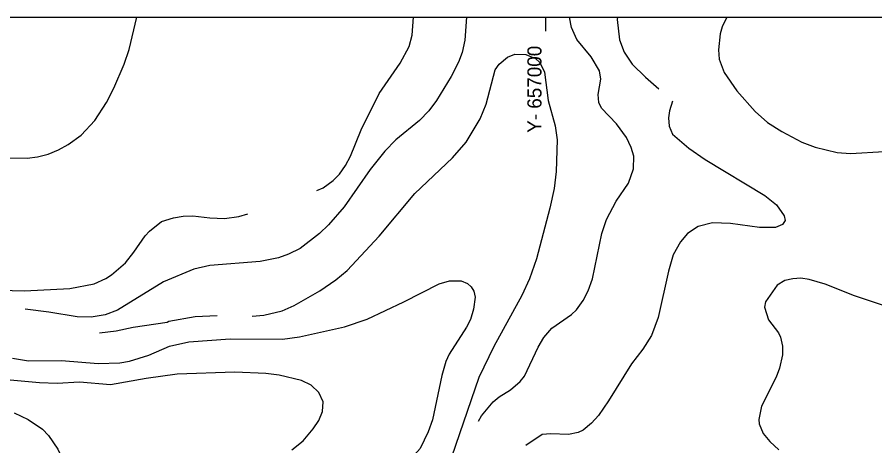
# Model space of a CAD drawing. Extents: x -662620 to -656370, y -1067090 to -1062990.
# Drawn here: x -657374 to -656767, y -1063294 to -1062990 of the extents above; entities that cross this region are included whole.
import ezdxf

# ---------------------------------------------------------------- set-up
doc = ezdxf.new("R2010")
doc.units = 0
for name, color, linetype in [('ctvercova_sit', 7, 'Continuous'), ('POPIS_ČTVERCOVÉ_SÍTĚ', 7, 'Continuous'), ('ram', 7, 'Continuous'), ('VRSTEVNICE_ZDŮRAZNĚNÁ', 7, 'Continuous'), ('VRSTEVNICE_ZÁKLADNÍ', 7, 'Continuous')]:
    doc.layers.add(name, color=color, linetype=linetype)

msp = doc.modelspace()

# ---------------------------------------------------------------- linework, layer by layer
at = {"layer": 'ctvercova_sit'}
msp.add_lwpolyline([(-657000, -1062999.66), (-657000, -1062989.66)], dxfattribs=at)
at = {"layer": 'ram'}
msp.add_lwpolyline([(-662620.02, -1067089.66), (-662620.02, -1062989.66), (-656370.02, -1062989.66), (-656370.02, -1067089.66), (-662620.02, -1067089.66)], dxfattribs=at)
at = {"layer": 'VRSTEVNICE_ZDŮRAZNĚNÁ'}
for points in [[(-657449.31, -1062989.66), (-657450.36, -1062992.35), (-657453.08, -1063009.51), (-657452.65, -1063019.8), (-657448.51, -1063043.81), (-657445.79, -1063050.67), (-657441.36, -1063057.25), (-657431.93, -1063066.82), (-657417.78, -1063076.11), (-657408.34, -1063080.54), (-657395.76, -1063085.12), (-657380.04, -1063089.26), (-657367.46, -1063089.55), (-657360.03, -1063088.55), (-657352.6, -1063086.69), (-657345.17, -1063083.69), (-657338.3, -1063079.97), (-657329.01, -1063073.4), (-657319.44, -1063062.82), (-657311.15, -1063050.24), (-657305.86, -1063040.09), (-657298.57, -1063022.94), (-657295.14, -1063012.65), (-657289.6, -1062989.66)], [(-656871.64, -1062989.66), (-656875.06, -1062996.5), (-656876.34, -1063001.5), (-656877.63, -1063012.94), (-656877.06, -1063019.51), (-656873.49, -1063028.95), (-656864.62, -1063041.95), (-656851.62, -1063056.53), (-656842.76, -1063064.25), (-656832.75, -1063070.82), (-656818.6, -1063078.26), (-656809.17, -1063081.83), (-656793.45, -1063085.55), (-656784.01, -1063086.4), (-656760.28, -1063084.97), (-656746.56, -1063082.69), (-656719.12, -1063076.68), (-656688.25, -1063068.68), (-656677.96, -1063067.82)], [(-656727.46, -1063205.25), (-656781.2, -1063187.07), (-656802.02, -1063179.02), (-656813.46, -1063175.59), (-656819.17, -1063174.74), (-656824.89, -1063175.02), (-656830.61, -1063176.31), (-656836.04, -1063179.74), (-656844.19, -1063191.32), (-656844.9, -1063195.18), (-656842.18, -1063204.18), (-656835.04, -1063213.33), (-656833.61, -1063216.47), (-656832.18, -1063222.76), (-656832.32, -1063229.05), (-656834.47, -1063238.48), (-656836.75, -1063244.77), (-656847.04, -1063265.36), (-656848.9, -1063274.79), (-656848.76, -1063277.93), (-656846.04, -1063284.65), (-656841.18, -1063290.51), (-656834.9, -1063296.23)], [(-657179.93, -1063296.37), (-657171.79, -1063289.94), (-657164.64, -1063281.36), (-657160.64, -1063275.5), (-657158.07, -1063269.07), (-657157.64, -1063262.21), (-657160.78, -1063255.78), (-657166.21, -1063250.49), (-657173.07, -1063247.2), (-657188.8, -1063243.34), (-657198.23, -1063242.2), (-657220.24, -1063241.34), (-657261.12, -1063242.77), (-657283.13, -1063245.77), (-657308.29, -1063250.35), (-657330.3, -1063248.49), (-657346.02, -1063249.35), (-657358.6, -1063248.92), (-657390.05, -1063245.92)]]:
    msp.add_lwpolyline(points, dxfattribs=at)
at = {"layer": 'VRSTEVNICE_ZÁKLADNÍ'}
for points in [[(-657056.03, -1062989.66), (-657057.3, -1063006.08), (-657059.3, -1063014.65), (-657061.87, -1063021.51), (-657066.88, -1063031.8), (-657077.31, -1063048.67), (-657082.74, -1063056.1), (-657089.32, -1063062.82), (-657106.18, -1063076.68), (-657113.9, -1063084.55), (-657124.33, -1063097.55), (-657142.77, -1063124), (-657153.78, -1063136.86), (-657160.21, -1063143.01), (-657173.93, -1063153.58), (-657182.22, -1063157.73), (-657189.37, -1063160.3), (-657202.23, -1063162.87), (-657237.97, -1063165.73), (-657249.4, -1063168.3), (-657270.84, -1063177.31), (-657303.43, -1063197.32), (-657312, -1063200.75), (-657322.01, -1063202.32), (-657332.02, -1063202.18), (-657352.03, -1063198.75), (-657368.75, -1063196.75)], [(-657056.03, -1062989.66), (-657057.3, -1063006.08), (-657059.3, -1063014.65), (-657061.87, -1063021.51), (-657066.88, -1063031.8), (-657077.31, -1063048.67), (-657082.74, -1063056.1), (-657089.32, -1063062.82), (-657106.18, -1063076.68), (-657113.9, -1063084.55), (-657124.33, -1063097.55), (-657142.77, -1063124), (-657153.78, -1063136.86), (-657160.21, -1063143.01), (-657173.93, -1063153.58), (-657182.22, -1063157.73), (-657189.37, -1063160.3), (-657202.23, -1063162.87), (-657237.97, -1063165.73), (-657249.4, -1063168.3), (-657270.84, -1063177.31), (-657303.43, -1063197.32), (-657312, -1063200.75), (-657322.01, -1063202.32), (-657332.02, -1063202.18), (-657352.03, -1063198.75), (-657368.75, -1063196.75)], [(-657162.11, -1063112.56), (-657157.75, -1063110.52), (-657150.63, -1063105.41), (-657146.2, -1063100.84), (-657141.92, -1063094.69), (-657138.34, -1063088.12), (-657130.77, -1063069.54), (-657117.9, -1063043.81), (-657103.04, -1063022.37), (-657096.75, -1063010.51), (-657094.6, -1063002.36), (-657093.6, -1062989.66)], [(-657162.11, -1063112.56), (-657157.75, -1063110.52), (-657150.63, -1063105.41), (-657146.2, -1063100.84), (-657141.92, -1063094.69), (-657138.34, -1063088.12), (-657130.77, -1063069.54), (-657117.9, -1063043.81), (-657103.04, -1063022.37), (-657096.75, -1063010.51), (-657094.6, -1063002.36), (-657093.6, -1062989.66)], [(-657047.66, -1063275.95), (-657045.48, -1063272.23), (-657037.29, -1063262.35), (-657033, -1063258.78), (-657025, -1063253.92), (-657017.99, -1063247.92), (-657014.99, -1063244.06), (-657005.41, -1063223.62), (-657001.27, -1063216.76), (-656995.69, -1063210.18), (-656981.69, -1063200.46), (-656978.26, -1063197.03), (-656973.54, -1063190.46), (-656969.82, -1063183.6), (-656966.97, -1063175.02), (-656960.25, -1063143.01), (-656956.96, -1063133), (-656950.1, -1063120.14), (-656941.38, -1063107.27), (-656937.81, -1063097.27), (-656937.66, -1063088.12), (-656939.38, -1063082.12), (-656942.67, -1063074.97), (-656949.96, -1063065.39), (-656960.39, -1063054.24), (-656962.25, -1063050.1), (-656962.82, -1063044.38), (-656960.96, -1063033.52), (-656961.96, -1063027.8), (-656967.68, -1063017.8), (-656977.97, -1063005.5), (-656981.83, -1062996.93), (-656983.14, -1062989.66)], [(-657047.66, -1063275.95), (-657045.48, -1063272.23), (-657037.29, -1063262.35), (-657033, -1063258.78), (-657025, -1063253.92), (-657017.99, -1063247.92), (-657014.99, -1063244.06), (-657005.41, -1063223.62), (-657001.27, -1063216.76), (-656995.69, -1063210.18), (-656981.69, -1063200.46), (-656978.26, -1063197.03), (-656973.54, -1063190.46), (-656969.82, -1063183.6), (-656966.97, -1063175.02), (-656960.25, -1063143.01), (-656956.96, -1063133), (-656950.1, -1063120.14), (-656941.38, -1063107.27), (-656937.81, -1063097.27), (-656937.66, -1063088.12), (-656939.38, -1063082.12), (-656942.67, -1063074.97), (-656949.96, -1063065.39), (-656960.39, -1063054.24), (-656962.25, -1063050.1), (-656962.82, -1063044.38), (-656960.96, -1063033.52), (-656961.96, -1063027.8), (-656967.68, -1063017.8), (-656977.97, -1063005.5), (-656981.83, -1062996.93), (-656983.14, -1062989.66)], [(-656949.21, -1062989.66), (-656949.38, -1062991.21), (-656947.81, -1063005.79), (-656944.38, -1063014.37), (-656938.66, -1063022.94), (-656929.37, -1063032.23), (-656919.8, -1063040.52)], [(-656949.21, -1062989.66), (-656949.38, -1062991.21), (-656947.81, -1063005.79), (-656944.38, -1063014.37), (-656938.66, -1063022.94), (-656929.37, -1063032.23), (-656919.8, -1063040.52)], [(-657207.92, -1063201.59), (-657199.66, -1063200.89), (-657186.8, -1063197.75), (-657178.22, -1063194.03), (-657159.92, -1063183.74), (-657148.63, -1063175.74), (-657140.77, -1063169.16), (-657118.05, -1063144.86), (-657092.75, -1063114.56), (-657066.02, -1063089.26), (-657056.44, -1063078.26), (-657046.44, -1063061.82), (-657042.29, -1063051.39), (-657035.86, -1063026.94), (-657032.86, -1063022.94), (-657027, -1063018.08), (-657021.85, -1063015.8), (-657014.13, -1063016.08), (-657007.27, -1063018.94), (-657004.13, -1063021.8), (-657000.84, -1063028.66), (-656998.27, -1063048.67), (-656993.27, -1063066.68), (-656991.98, -1063076.68), (-656992.55, -1063098.98), (-656993.98, -1063110.99), (-656996.98, -1063125), (-657006.56, -1063161.02), (-657011.56, -1063175.02), (-657016.99, -1063187.03), (-657036.72, -1063223.05), (-657047.29, -1063245.06), (-657069.31, -1063309.09)], [(-657207.92, -1063201.59), (-657199.66, -1063200.89), (-657186.8, -1063197.75), (-657178.22, -1063194.03), (-657159.92, -1063183.74), (-657148.63, -1063175.74), (-657140.77, -1063169.16), (-657118.05, -1063144.86), (-657092.75, -1063114.56), (-657066.02, -1063089.26), (-657056.44, -1063078.26), (-657046.44, -1063061.82), (-657042.29, -1063051.39), (-657035.86, -1063026.94), (-657032.86, -1063022.94), (-657027, -1063018.08), (-657021.85, -1063015.8), (-657014.13, -1063016.08), (-657007.27, -1063018.94), (-657004.13, -1063021.8), (-657000.84, -1063028.66), (-656998.27, -1063048.67), (-656993.27, -1063066.68), (-656991.98, -1063076.68), (-656992.55, -1063098.98), (-656993.98, -1063110.99), (-656996.98, -1063125), (-657006.56, -1063161.02), (-657011.56, -1063175.02), (-657016.99, -1063187.03), (-657036.72, -1063223.05), (-657047.29, -1063245.06), (-657069.31, -1063309.09)], [(-656910.09, -1063049.26), (-656912.22, -1063055.96), (-656913.08, -1063060.96), (-656912.51, -1063066.97), (-656910.22, -1063072.68), (-656898.5, -1063082.54), (-656887.07, -1063090.55), (-656844.76, -1063115.99), (-656836.47, -1063122.71), (-656831.18, -1063130.57), (-656830.32, -1063133.86), (-656832.18, -1063136.57), (-656837.18, -1063138.72), (-656848.62, -1063138.86), (-656869.2, -1063135.86), (-656881.78, -1063135.43), (-656892.07, -1063138.15), (-656899.5, -1063143.01), (-656904.5, -1063148.87), (-656909.65, -1063158.16), (-656912.94, -1063169.59), (-656920.37, -1063202.47), (-656925.09, -1063215.33), (-656931.09, -1063225.05), (-656939.24, -1063235.34), (-656955.53, -1063261.64), (-656962.68, -1063271.93), (-656967.54, -1063277.51), (-656973.54, -1063282.36), (-656976.97, -1063284.08), (-656983.83, -1063285.51), (-656996.41, -1063285.08), (-657002.41, -1063285.51), (-657013.99, -1063293.23)], [(-656910.09, -1063049.26), (-656912.22, -1063055.96), (-656913.08, -1063060.96), (-656912.51, -1063066.97), (-656910.22, -1063072.68), (-656898.5, -1063082.54), (-656887.07, -1063090.55), (-656844.76, -1063115.99), (-656836.47, -1063122.71), (-656831.18, -1063130.57), (-656830.32, -1063133.86), (-656832.18, -1063136.57), (-656837.18, -1063138.72), (-656848.62, -1063138.86), (-656869.2, -1063135.86), (-656881.78, -1063135.43), (-656892.07, -1063138.15), (-656899.5, -1063143.01), (-656904.5, -1063148.87), (-656909.65, -1063158.16), (-656912.94, -1063169.59), (-656920.37, -1063202.47), (-656925.09, -1063215.33), (-656931.09, -1063225.05), (-656939.24, -1063235.34), (-656955.53, -1063261.64), (-656962.68, -1063271.93), (-656967.54, -1063277.51), (-656973.54, -1063282.36), (-656976.97, -1063284.08), (-656983.83, -1063285.51), (-656996.41, -1063285.08), (-657002.41, -1063285.51), (-657013.99, -1063293.23)], [(-657386.9, -1063183.17), (-657369.18, -1063183.6), (-657337.16, -1063182.03), (-657320.01, -1063178.6), (-657311.72, -1063174.88), (-657307.57, -1063172.31), (-657297.71, -1063163.87), (-657291.71, -1063156.3), (-657283.85, -1063144.72), (-657280.7, -1063141.29), (-657272.27, -1063134.43), (-657263.69, -1063131.86), (-657256.83, -1063130.71), (-657249.97, -1063130.57), (-657237.97, -1063132), (-657227.68, -1063132.29), (-657217.38, -1063131), (-657210.95, -1063129)], [(-657386.9, -1063183.17), (-657369.18, -1063183.6), (-657337.16, -1063182.03), (-657320.01, -1063178.6), (-657311.72, -1063174.88), (-657307.57, -1063172.31), (-657297.71, -1063163.87), (-657291.71, -1063156.3), (-657283.85, -1063144.72), (-657280.7, -1063141.29), (-657272.27, -1063134.43), (-657263.69, -1063131.86), (-657256.83, -1063130.71), (-657249.97, -1063130.57), (-657237.97, -1063132), (-657227.68, -1063132.29), (-657217.38, -1063131), (-657210.95, -1063129)], [(-657377.75, -1063231.34), (-657366.32, -1063233.34), (-657343.16, -1063233.05), (-657317.15, -1063235.05), (-657301.71, -1063234.77), (-657294.85, -1063233.48), (-657281.13, -1063229.19), (-657266.55, -1063222.9), (-657252.83, -1063219.9), (-657223.67, -1063217.62), (-657186.51, -1063217.9), (-657174.5, -1063216.33), (-657142.49, -1063209.04), (-657126.48, -1063203.61), (-657100.46, -1063191.46), (-657075.59, -1063178.74), (-657068.16, -1063176.59), (-657059.87, -1063176.45), (-657055.3, -1063178.45), (-657052.87, -1063180.74), (-657051.01, -1063183.88), (-657050.01, -1063188.17), (-657051.15, -1063196.75), (-657053.3, -1063203.89), (-657056.16, -1063209.47), (-657068.45, -1063228.62), (-657070.73, -1063233.77), (-657073.59, -1063243.63), (-657080.31, -1063275.08), (-657083.17, -1063283.65)], [(-657377.75, -1063231.34), (-657366.32, -1063233.34), (-657343.16, -1063233.05), (-657317.15, -1063235.05), (-657301.71, -1063234.77), (-657294.85, -1063233.48), (-657281.13, -1063229.19), (-657266.55, -1063222.9), (-657252.83, -1063219.9), (-657223.67, -1063217.62), (-657186.51, -1063217.9), (-657174.5, -1063216.33), (-657142.49, -1063209.04), (-657126.48, -1063203.61), (-657100.46, -1063191.46), (-657075.59, -1063178.74), (-657068.16, -1063176.59), (-657059.87, -1063176.45), (-657055.3, -1063178.45), (-657052.87, -1063180.74), (-657051.01, -1063183.88), (-657050.01, -1063188.17), (-657051.15, -1063196.75), (-657053.3, -1063203.89), (-657056.16, -1063209.47), (-657068.45, -1063228.62), (-657070.73, -1063233.77), (-657073.59, -1063243.63), (-657080.31, -1063275.08), (-657083.17, -1063283.65)], [(-657316.05, -1063213.52), (-657304.36, -1063212.03), (-657292.28, -1063209.33), (-657268.12, -1063205.75), (-657266.98, -1063205.04), (-657248.26, -1063201.75), (-657232.68, -1063201.04)], [(-657316.05, -1063213.52), (-657304.36, -1063212.03), (-657292.28, -1063209.33), (-657268.12, -1063205.75), (-657266.98, -1063205.04), (-657248.26, -1063201.75), (-657232.68, -1063201.04)], [(-657376.61, -1063270.22), (-657366.61, -1063274.93), (-657356.6, -1063281.65), (-657352.17, -1063286.22), (-657345.59, -1063295.94), (-657342.88, -1063301.95), (-657341.59, -1063307.95), (-657342.59, -1063315.95), (-657344.31, -1063321.96), (-657347.74, -1063329.96), (-657354.6, -1063339.4), (-657362.89, -1063346.26), (-657368.03, -1063349.26), (-657376.61, -1063352.69)], [(-657376.61, -1063270.22), (-657366.61, -1063274.93), (-657356.6, -1063281.65), (-657352.17, -1063286.22), (-657345.59, -1063295.94), (-657342.88, -1063301.95), (-657341.59, -1063307.95), (-657342.59, -1063315.95), (-657344.31, -1063321.96), (-657347.74, -1063329.96), (-657354.6, -1063339.4), (-657362.89, -1063346.26), (-657368.03, -1063349.26), (-657376.61, -1063352.69)], [(-657083.17, -1063283.65), (-657089.03, -1063295.37), (-657097.32, -1063304.66), (-657105.32, -1063303.95), (-657109.04, -1063304.38), (-657125.48, -1063320.53), (-657131.62, -1063324.67), (-657140.77, -1063328.25), (-657153.63, -1063330.68), (-657175.08, -1063331.39), (-657199.37, -1063334.54), (-657243.68, -1063341.82), (-657257.98, -1063346.83), (-657268.12, -1063353.12), (-657285.13, -1063369.12), (-657295.57, -1063380.7), (-657313.86, -1063405.29), (-657318.87, -1063411), (-657328.87, -1063420.3), (-657339.45, -1063427.73), (-657349.17, -1063431.44), (-657361.89, -1063434.3)], [(-657083.17, -1063283.65), (-657089.03, -1063295.37), (-657097.32, -1063304.66), (-657105.32, -1063303.95), (-657109.04, -1063304.38), (-657125.48, -1063320.53), (-657131.62, -1063324.67), (-657140.77, -1063328.25), (-657153.63, -1063330.68), (-657175.08, -1063331.39), (-657199.37, -1063334.54), (-657243.68, -1063341.82), (-657257.98, -1063346.83), (-657268.12, -1063353.12), (-657285.13, -1063369.12), (-657295.57, -1063380.7), (-657313.86, -1063405.29), (-657318.87, -1063411), (-657328.87, -1063420.3), (-657339.45, -1063427.73), (-657349.17, -1063431.44), (-657361.89, -1063434.3)]]:
    msp.add_lwpolyline(points, dxfattribs=at)

# ---------------------------------------------------------------- texts
at = {"layer": 'POPIS_ČTVERCOVÉ_SÍTĚ'}
msp.add_text('Y- 657000 ', height=10, rotation=90, dxfattribs=at).set_placement((-657003, -1063071.65))

doc.saveas('drawing.dxf')
